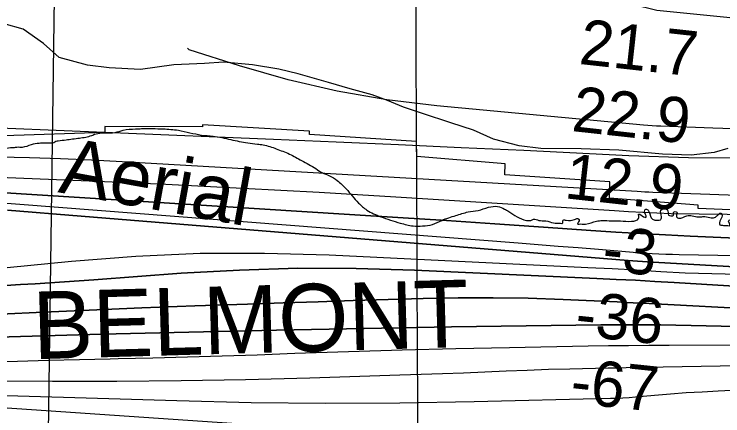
# Model space of a CAD drawing. Extents: x 3445503 to 3483459, y 540493 to 566012.
# Drawn here: x 3464845 to 3465896, y 552367 to 552961 of the extents above; entities that cross this region are included whole.
import ezdxf

# ---------------------------------------------------------------- set-up
doc = ezdxf.new("R2010")
doc.units = 0
for name, color, linetype in [('V-GRID-MAJR', 7, 'Continuous'), ('V-RIVR-EDGE', 7, 'Continuous'), ('V-RIVR-IDEN', 7, 'Continuous'), ('V-RIVR-RANG', 7, 'Continuous'), ('V-RRAP-RVMT', 7, 'Continuous'), ('V-RRAP-RVMT-IDEN', 7, 'Continuous'), ('V-SITE-VEGE', 7, 'Continuous'), ('V-TOPO-DPTH', 7, 'Continuous'), ('V-TOPO-MAJR', 7, 'Continuous'), ('V-TOPO-MINR', 7, 'Continuous'), ('V-TOPO-WATR', 7, 'Continuous'), ('V-WETL-SWMP', 7, 'Continuous')]:
    doc.layers.add(name, color=color, linetype=linetype)

msp = doc.modelspace()

# ---------------------------------------------------------------- linework, layer by layer
at = {"layer": 'V-GRID-MAJR'}
msp.add_spline([(3465476.1, 545965.8), (3465445.3, 552023.3), (3465414.4, 558084.3), (3465383.6, 564145.3), (3465383.6, 564148.7)], degree=3, dxfattribs=at)
at = {"layer": 'V-RIVR-EDGE'}
for points in [[(3463494.9, 552439.1), (3463509.1, 552439.4), (3463519.9, 552436.3), (3463530.7, 552438.3), (3463542.1, 552439.7), (3463560.6, 552438.9), (3463585.2, 552438.5), (3463603, 552437.5), (3463621.7, 552435.3), (3463646.1, 552434.9), (3463650.2, 552435.6), (3463656.1, 552435.2), (3463663.1, 552433.8), (3463667.3, 552435.2), (3463672.1, 552438.7), (3463676.3, 552438.7), (3463679.4, 552438.7), (3463687.4, 552439.3), (3463693.4, 552439), (3463700, 552439), (3463713.5, 552439.3), (3463725.7, 552441.7), (3463737.2, 552441.6), (3463742.4, 552441.6), (3463748.3, 552438.8), (3463754.9, 552437.4), (3463767, 552436), (3463792.1, 552435.2), (3463816.1, 552435.5), (3463830, 552435.5), (3463835.9, 552433.7), (3463840.7, 552431.3), (3463843.9, 552431.6), (3463851.9, 552435.4), (3463858.5, 552437.5), (3463863, 552437.2), (3463867.9, 552435.8), (3463871.3, 552434), (3463875.5, 552434), (3463881.8, 552434), (3463892.9, 552438.8), (3463898.8, 552438.8), (3463910.3, 552437.7), (3463930.4, 552441.2), (3463957.6, 552443.9), (3463962.1, 552443.5), (3463964.5, 552439.7), (3463967.3, 552440.4), (3463969, 552443.2), (3463972.2, 552444.5), (3463980.2, 552445.9), (3463985, 552445.9), (3463991.3, 552445.5), (3463995.1, 552444.5), (3463999.3, 552444.8), (3464004.5, 552447.2), (3464011.5, 552447.2), (3464016, 552447.6), (3464034.4, 552449.6), (3464046.2, 552453), (3464057, 552454.4), (3464062.2, 552454), (3464070.6, 552453), (3464076.8, 552453.7), (3464082, 552457.1), (3464085.5, 552456.8), (3464090.4, 552456.4), (3464092.5, 552450.5), (3464093.8, 552449.1), (3464095.9, 552449.1), (3464096.6, 552450.8), (3464097.3, 552454), (3464101.2, 552454.6), (3464103.6, 552454.3), (3464103.6, 552450.1), (3464105.7, 552449.4), (3464117.1, 552451.1), (3464127.6, 552455.3), (3464138.4, 552461.5), (3464157.2, 552468.1), (3464159.3, 552469.4), (3464159.6, 552472.9), (3464163.1, 552475.7), (3464167.3, 552475.7), (3464170.4, 552477.8), (3464173.2, 552483), (3464177.7, 552483), (3464181.9, 552483.6), (3464187.5, 552491.3), (3464191.6, 552492.7), (3464213.9, 552502.7), (3464241.8, 552519.3), (3464260.6, 552535.9), (3464282.2, 552544.9), (3464301, 552559.5), (3464326.4, 552576.8), (3464355.6, 552599), (3464394.6, 552624.6), (3464418, 552636.7), (3464439.5, 552647.4), (3464444.4, 552648.8), (3464446.5, 552650.6), (3464453.1, 552650.2), (3464457.3, 552650.5), (3464463.9, 552650.9), (3464472.9, 552654.3), (3464482, 552658.5), (3464499.4, 552665.7), (3464540.8, 552675.3), (3464563, 552681.2), (3464578.7, 552687.8), (3464587, 552690.2), (3464602.3, 552692.2), (3464627.7, 552698.8), (3464651, 552705), (3464658, 552707.7), (3464675.4, 552714.3), (3464689.7, 552720.9), (3464699.1, 552722.2), (3464715.1, 552727.1), (3464730.4, 552734.3), (3464744.6, 552738.5), (3464763.4, 552743.6), (3464800.3, 552749.4), (3464814.9, 552754.3), (3464839.9, 552763.9), (3464844.5, 552763.9), (3464849.3, 552764.6), (3464857.7, 552764.6), (3464870.9, 552768.4), (3464882, 552770.4), (3464891.4, 552770.8), (3464900.5, 552770.8), (3464903.9, 552771.4), (3464907.1, 552773.2), (3464910.5, 552773.9), (3464922, 552775.2), (3464941.8, 552777.9), (3464960.3, 552781.7), (3464966.5, 552784.1), (3464977.7, 552785.5), (3464995, 552786.2), (3465006.9, 552789.6), (3465025, 552791.3), (3465034, 552791.8)], [(3465034, 552791.8), (3465066, 552791.5), (3465088.6, 552789.4), (3465123, 552782.4), (3465140, 552780.6), (3465166.4, 552775.7), (3465191.4, 552770.7), (3465205.7, 552769), (3465214.4, 552767.9), (3465233.8, 552761.9), (3465253.3, 552754.2), (3465271.3, 552744.5), (3465292.5, 552732.6), (3465301.5, 552726.7), (3465312.6, 552722.1), (3465324.1, 552714.8), (3465337.3, 552702.6), (3465355.6, 552681.7), (3465368.1, 552671.2), (3465388.6, 552661.4), (3465417.4, 552652), (3465436.9, 552647.8), (3465450.5, 552647.7), (3465465.4, 552650.1), (3465479, 552656), (3465499.9, 552663.2), (3465518.3, 552668.4), (3465532.9, 552670.8), (3465548.6, 552675.3), (3465561.8, 552676.6), (3465572.2, 552672.8), (3465578.4, 552669.3)], [(3465578.4, 552669.3), (3465604.5, 552656), (3465611.1, 552656), (3465615.3, 552657.7), (3465622.9, 552656), (3465633.3, 552655.3), (3465644.8, 552652.1), (3465654.9, 552651.7), (3465658.7, 552652.1), (3465658.7, 552654.5), (3465659.1, 552656.2), (3465663.6, 552656.2), (3465675.7, 552657.2), (3465682.3, 552657.9), (3465682.7, 552657.2), (3465682.7, 552655.1), (3465680.6, 552650.6), (3465683, 552650.6), (3465687.2, 552650.6), (3465692.4, 552650.6), (3465708.4, 552654.7), (3465717.1, 552655.8), (3465731, 552655.4), (3465744.2, 552655.3), (3465760.6, 552654.6), (3465771, 552658.7), (3465771.3, 552661.2), (3465771.4, 552665.4), (3465772.7, 552665), (3465780.4, 552660.5), (3465782.1, 552660.5), (3465782.1, 552662.5), (3465780.1, 552670.9), (3465781.8, 552672.6), (3465783.5, 552672.3), (3465785.3, 552670.9), (3465789.8, 552659.7), (3465793.9, 552656.6), (3465799.5, 552656.2), (3465803.3, 552656.9), (3465804.4, 552658.3), (3465805.1, 552661.4), (3465803.7, 552671.2), (3465813.8, 552671.5), (3465815.5, 552663.9), (3465818.6, 552662.8), (3465822.8, 552663.5), (3465822.8, 552667.7), (3465825.3, 552669), (3465827.7, 552668), (3465827, 552663.1), (3465827.3, 552661), (3465830.1, 552659.3), (3465842.6, 552662.7), (3465850.6, 552662.7), (3465859.6, 552661), (3465866.3, 552661.6), (3465876.7, 552660.2), (3465883.6, 552660.2), (3465886.1, 552661.6), (3465889.9, 552665.4), (3465892.7, 552666.8), (3465894.4, 552665), (3465894.4, 552660.9), (3465890.9, 552652.2), (3465891.3, 552649.4), (3465895.1, 552648.7), (3465901, 552648.3), (3465903.4, 552648.3), (3465906.2, 552648.3), (3465906.2, 552650.1), (3465904.5, 552655.6), (3465906.6, 552656.7), (3465909, 552655.3), (3465913.5, 552647.3), (3465917.3, 552647.6), (3465917.7, 552650), (3465913.5, 552662.6), (3465913.9, 552664.3), (3465919.8, 552664.3), (3465924.7, 552660.8), (3465929.9, 552660.8), (3465932.3, 552662.2), (3465933.4, 552664.3), (3465931.6, 552673.3), (3465933.7, 552675), (3465937.6, 552676.1), (3465939.6, 552674.3), (3465940.7, 552672.2), (3465938.9, 552662.2), (3465937.5, 552656.9), (3465938.9, 552651.4), (3465942.7, 552651), (3465947.6, 552654.5), (3465950.4, 552654.8), (3465956.6, 552654.5), (3465963.2, 552652.4), (3465966.7, 552650.6), (3465969.5, 552654.8), (3465969.5, 552659.3), (3465963.6, 552665.9), (3465963.6, 552668), (3465966.4, 552668.7), (3465969.2, 552669), (3465977.9, 552666.2), (3465979.6, 552664.1), (3465984.8, 552664.1), (3465999.4, 552663.4), (3466006.4, 552662.7), (3466009.5, 552658.9), (3466010.2, 552657.1), (3466010.1, 552652.2), (3466013.6, 552650.8), (3466016.4, 552651.2), (3466023.4, 552658.5), (3466027.2, 552660.9), (3466036.9, 552660.9), (3466048.1, 552661.5), (3466049.5, 552660.5), (3466048.7, 552657), (3466043.5, 552647.3), (3466046.6, 552644.9), (3466049.8, 552644.5), (3466059.5, 552644.1), (3466084.5, 552641.3), (3466105.7, 552637.8), (3466125.9, 552636), (3466145, 552637), (3466178, 552632.4), (3466201.3, 552631.3), (3466209.3, 552631.2), (3466222.5, 552630.2), (3466246.8, 552628.4), (3466283, 552624.1), (3466309.4, 552622)]]:
    msp.add_spline(points, degree=3, dxfattribs=at)
at = {"layer": 'V-RIVR-RANG'}
msp.add_line((3464910.8, 553442.2), (3464890.5, 551962.4), dxfattribs=at)
at = {"layer": 'V-RRAP-RVMT'}
msp.add_lwpolyline([(3465990.3, 552668), (3465859.1, 552673.6), (3465859.3, 552678.4), (3465727.8, 552688.7), (3465728.5, 552713.2), (3465572.4, 552723.3), (3465572.9, 552739.8), (3465441.9, 552750.6), (3465441.5, 552772.7), (3465283, 552783.2), (3465282.9, 552788.1), (3465124.6, 552797.4), (3465124.4, 552794.5), (3464979.5, 552795), (3464979.4, 552786.3), (3464829.9, 552781)], dxfattribs=at)
at = {"layer": 'V-SITE-VEGE'}
msp.add_lwpolyline([(3465903.4, 552762.2), (3465882.9, 552756.6), (3465848.9, 552752.6), (3465806.2, 552754.1), (3465741.8, 552759.8), (3465685.6, 552762), (3465625.9, 552762.2), (3465593.9, 552766.5), (3465556, 552776.2), (3465526.3, 552789.6), (3465492.6, 552800.2), (3465450.3, 552814.3), (3465422.2, 552823.7), (3465398.9, 552833.5), (3465375.9, 552841.7), (3465343.1, 552850.7), (3465311, 552860.1), (3465266.3, 552873), (3465237.5, 552880), (3465198.7, 552886.3), (3465155.6, 552890.5), (3465127.2, 552888.4), (3465082.1, 552886.3), (3465032.3, 552879.4), (3464986.1, 552881.7), (3464953.7, 552885.9), (3464912.1, 552897.3), (3464888.4, 552917.8), (3464858.7, 552939), (3464830.2, 552946.8)], dxfattribs=at)
at = {"layer": 'V-TOPO-DPTH'}
for points in [[(3467583.7, 552887.6), (3466662.5, 552710.1), (3466658.9, 552708.7), (3466637.7, 552701.9), (3466626.6, 552698.9), (3466615.5, 552696.6), (3465985.9, 552691.8), (3465944.8, 552692.2), (3465903.7, 552693.2), (3465862.6, 552694.6), (3465791.9, 552697.4), (3465786.2, 552697.6), (3465780.4, 552697.9), (3465774.7, 552698.2), (3465768.9, 552698.5), (3465005.4, 552742.8), (3464959.6, 552745.1), (3464913.7, 552747.1), (3464867.9, 552748.5), (3464822, 552749.5), (3464803.7, 552749.8), (3464767, 552750), (3464730.2, 552749.6), (3463661.5, 552511.6)], [(3466074.4, 552622.6), (3465847.4, 552632.7), (3465810.6, 552634.5), (3465773.8, 552636.4), (3465737, 552638.6), (3465700.3, 552641), (3465629.9, 552645.9), (3465557.9, 552650.8), (3465486, 552655.6), (3465414, 552660.2), (3465342.1, 552664.8), (3464753.2, 552701.6)], [(3464753.2, 552701.6), (3465342.1, 552664.8), (3465414, 552660.2), (3465486, 552655.6), (3465557.9, 552650.8), (3465629.9, 552645.9), (3465700.3, 552641), (3465737, 552638.6), (3465773.8, 552636.4), (3465810.6, 552634.5), (3465847.4, 552632.7), (3466074.4, 552622.6)], [(3467567.8, 552676.6), (3466631.4, 552480.1), (3466611.8, 552480.2), (3466592.3, 552480.4), (3466572.7, 552480.7), (3466553.1, 552481.2), (3465893.3, 552499.4), (3465871, 552500), (3465848.7, 552500.5), (3465826.3, 552500.9), (3465804, 552501.2), (3465781.7, 552501.4), (3465759.4, 552501.4), (3465737.1, 552501.3), (3465714.8, 552501.1), (3465493.7, 552498.1), (3465363.9, 552496), (3465234.1, 552493.6), (3465104.3, 552490.6), (3464974.6, 552487.3), (3464717.3, 552480.2)], [(3464717.3, 552480.2), (3464974.6, 552487.3), (3465104.3, 552490.6), (3465234.1, 552493.6), (3465363.9, 552496), (3465493.7, 552498.1), (3465714.8, 552501.1), (3465737.1, 552501.3), (3465759.4, 552501.4), (3465781.7, 552501.4), (3465804, 552501.2), (3465826.3, 552500.9), (3465848.7, 552500.5), (3465871, 552500), (3465893.3, 552499.4), (3466553.1, 552481.2), (3466572.7, 552480.7), (3466592.3, 552480.4), (3466611.8, 552480.2), (3466631.4, 552480.1), (3467567.8, 552676.6)], [(3464835.3, 552670.9), (3464871.6, 552668.1), (3464907.9, 552665.2), (3464944.3, 552662.3), (3465755.3, 552596.8), (3465762.4, 552596.3), (3465769.5, 552595.7), (3465776.6, 552595.3), (3465783.7, 552594.8), (3465913.4, 552587), (3465985.4, 552583.2), (3466057.4, 552580.2), (3466129.4, 552578.3), (3466557.8, 552574.3), (3466580.1, 552574.6), (3466602.4, 552575.6), (3466624.6, 552577.5), (3466646.8, 552580.1), (3466728.9, 552591.4)], [(3464835.3, 552670.9), (3464871.6, 552668.1), (3464907.9, 552665.2), (3464944.3, 552662.3), (3465755.3, 552596.8), (3465762.4, 552596.3), (3465769.5, 552595.7), (3465776.6, 552595.3), (3465783.7, 552594.8), (3465913.4, 552587), (3465985.4, 552583.2), (3466057.4, 552580.2), (3466129.4, 552578.3), (3466557.8, 552574.3), (3466580.1, 552574.6), (3466602.4, 552575.6), (3466624.6, 552577.5), (3466646.8, 552580.1), (3466728.9, 552591.4)], [(3466561, 552519.1), (3465823.6, 552563.9), (3465795, 552565.6), (3465766.4, 552567.2), (3465737.8, 552568.6), (3465709.2, 552570), (3465438.8, 552582.4), (3465352.2, 552584.8), (3465265.7, 552585.2), (3465179.2, 552582.4), (3465092.7, 552577.6), (3464963.3, 552568.1), (3464941.6, 552566.5), (3464919.8, 552565), (3464898.1, 552563.6), (3464876.3, 552562.2), (3464854.5, 552560.9), (3464832.7, 552559.5)], [(3464832.7, 552559.5), (3464854.5, 552560.9), (3464876.3, 552562.2), (3464898.1, 552563.6), (3464919.8, 552565), (3464941.6, 552566.5), (3464963.3, 552568.1), (3465092.7, 552577.6), (3465179.2, 552582.4), (3465265.7, 552585.2), (3465352.2, 552584.8), (3465438.8, 552582.4), (3465709.2, 552570), (3465737.8, 552568.6), (3465766.4, 552567.2), (3465795, 552565.6), (3465823.6, 552563.9), (3466561, 552519.1)], [(3465953.3, 552524.2), (3465786.6, 552532.8), (3465774.7, 552533.4), (3465762.9, 552534), (3465751, 552534.5), (3465739.1, 552535.1), (3465659, 552538.8), (3465607.1, 552540.6), (3465555.3, 552541.5), (3465503.4, 552541.3), (3465451.5, 552540.3), (3465399.6, 552538.7), (3465347.8, 552537.1), (3465295.9, 552535.4), (3465244, 552533.7), (3465191.2, 552532), (3465112.9, 552529.3), (3465034.6, 552526.3), (3464956.3, 552523), (3464878, 552519.5), (3464751, 552513.6)], [(3464751, 552513.6), (3464878, 552519.5), (3464956.3, 552523), (3465034.6, 552526.3), (3465112.9, 552529.3), (3465191.2, 552532), (3465244, 552533.7), (3465295.9, 552535.4), (3465347.8, 552537.1), (3465399.6, 552538.7), (3465451.5, 552540.3), (3465503.4, 552541.3), (3465555.3, 552541.5), (3465607.1, 552540.6), (3465659, 552538.8), (3465739.1, 552535.1), (3465751, 552534.5), (3465762.9, 552534), (3465774.7, 552533.4), (3465786.6, 552532.8), (3465953.3, 552524.2)]]:
    msp.add_lwpolyline(points, dxfattribs=at)
at = {"layer": 'V-TOPO-MAJR'}
msp.add_lwpolyline([(3465933.4, 552471.2), (3465816.1, 552470.8), (3465786.1, 552470.7), (3465756.1, 552470.4), (3465726.1, 552470), (3465696.1, 552469.5), (3465579.4, 552467.3), (3465499.8, 552465.6), (3465420.3, 552463.7), (3465340.7, 552461.3), (3465261.2, 552458.6), (3465205.2, 552456.6), (3465153.6, 552454.8), (3465102.1, 552453.2), (3465050.6, 552451.9), (3464999.1, 552450.7), (3464987.6, 552450.4), (3464941.8, 552449.4), (3464896, 552448.3), (3464850.3, 552447.2), (3464804.5, 552446)], dxfattribs=at)
at = {"layer": 'V-TOPO-MINR'}
for points in [[(3465925.7, 552791.1), (3465880.8, 552792.4), (3465803.9, 552795.3), (3465797.4, 552795.6), (3465790.9, 552795.9), (3465784.4, 552796.4), (3465778, 552797), (3465471.8, 552825.4), (3465397.5, 552834.7), (3465323.9, 552847.2), (3465251.2, 552864.3), (3465179.1, 552884.7), (3465104.7, 552908.3), (3465102.2, 552911)], [(3467569.8, 552904.6), (3466621, 552756.7), (3466592.6, 552750), (3466563.8, 552744.8), (3465844.7, 552748.8), (3465815.4, 552749.7), (3465786.1, 552750.6), (3465756.7, 552751.8), (3465727.4, 552753.1), (3465600.6, 552759.3), (3465507.9, 552763.6), (3465415.2, 552767.9), (3465322.4, 552771.9), (3465229.7, 552775.8), (3464751.5, 552795.4), (3464742.1, 552795.7), (3464732.7, 552795.9), (3464723.4, 552795.9), (3464714, 552795.8), (3463631.2, 552527.4)], [(3467583.7, 552887.6), (3466662.5, 552710.1), (3466658.9, 552708.7), (3466637.7, 552701.9), (3466626.6, 552698.9), (3466615.5, 552696.6), (3465985.9, 552691.8), (3465944.8, 552692.2), (3465903.7, 552693.2), (3465862.6, 552694.6), (3465791.9, 552697.4), (3465786.2, 552697.6), (3465780.4, 552697.9), (3465774.7, 552698.2), (3465768.9, 552698.5), (3465005.4, 552742.8), (3464959.6, 552745.1), (3464913.7, 552747.1), (3464867.9, 552748.5), (3464822, 552749.5), (3464803.7, 552749.8), (3464767, 552750), (3464730.2, 552749.6), (3463661.5, 552511.6)], [(3467597.7, 552870.5), (3466638.4, 552665.1), (3466609.9, 552656.4), (3465819.2, 552665.5), (3465798.2, 552666.5), (3465777.2, 552667.6), (3465756.2, 552668.8), (3465735.2, 552670), (3465411, 552690.3), (3465297.3, 552697.1), (3465183.7, 552703.3), (3465069.9, 552708.9), (3464956.2, 552713.9), (3464774.4, 552721.4), (3464751.5, 552722.1), (3464728.7, 552722.4), (3464705.8, 552722.2), (3463925.4, 552529), (3463898.6, 552523), (3463871.8, 552517.5), (3463697.1, 552484.3)], [(3467559, 552801), (3466700.3, 552604.9), (3466695.1, 552603.4), (3466689.8, 552602.3), (3466684.5, 552601.5), (3466631.2, 552594.9), (3466617.8, 552593.6), (3466604.4, 552592.6), (3466591, 552592.2), (3466577.6, 552592.1), (3465831.3, 552605.1), (3465821.2, 552605.3), (3465811.1, 552605.6), (3465801, 552606), (3465790.9, 552606.6), (3465772.9, 552607.6), (3465769.7, 552607.8), (3465768.7, 552607.9), (3465711.3, 552612.6), (3465681.5, 552615.1), (3465651.8, 552617.5), (3465622.1, 552619.8), (3465592.3, 552622.2), (3464738.6, 552688.5)], [(3467567.8, 552676.6), (3466631.4, 552480.1), (3466611.8, 552480.2), (3466592.3, 552480.4), (3466572.7, 552480.7), (3466553.1, 552481.2), (3465893.3, 552499.4), (3465871, 552500), (3465848.7, 552500.5), (3465826.3, 552500.9), (3465804, 552501.2), (3465781.7, 552501.4), (3465759.4, 552501.4), (3465737.1, 552501.3), (3465714.8, 552501.1), (3465493.7, 552498.1), (3465363.9, 552496), (3465234.1, 552493.6), (3465104.3, 552490.6), (3464974.6, 552487.3), (3464717.3, 552480.2)], [(3466728.9, 552591.4), (3466646.8, 552580.1), (3466624.6, 552577.5), (3466602.4, 552575.6), (3466580.1, 552574.6), (3466557.8, 552574.3), (3466129.4, 552578.3), (3466057.4, 552580.2), (3465985.4, 552583.2), (3465913.4, 552587), (3465783.7, 552594.8), (3465776.6, 552595.3), (3465769.5, 552595.7), (3465762.4, 552596.3), (3465755.3, 552596.8), (3464944.3, 552662.3), (3464907.9, 552665.2), (3464871.6, 552668.1), (3464835.3, 552670.9)], [(3466773.3, 552580.8), (3466666.4, 552562.7), (3466633.2, 552557.9), (3465840.2, 552577.9), (3465804.1, 552580), (3465768, 552582.1), (3465731.9, 552584), (3465695.8, 552585.8), (3465312, 552604.5), (3465216.4, 552607), (3465121, 552606.8), (3465025.6, 552602.4), (3464930.3, 552595.1), (3464743.7, 552576.9)], [(3466561, 552519.1), (3465823.6, 552563.9), (3465795, 552565.6), (3465766.4, 552567.2), (3465737.8, 552568.6), (3465709.2, 552570), (3465438.8, 552582.4), (3465352.2, 552584.8), (3465265.7, 552585.2), (3465179.2, 552582.4), (3465092.7, 552577.6), (3464963.3, 552568.1), (3464941.6, 552566.5), (3464919.8, 552565), (3464898.1, 552563.6), (3464876.3, 552562.2), (3464854.5, 552560.9), (3464832.7, 552559.5)], [(3465953.3, 552524.2), (3465786.6, 552532.8), (3465774.7, 552533.4), (3465762.9, 552534), (3465751, 552534.5), (3465739.1, 552535.1), (3465659, 552538.8), (3465607.1, 552540.6), (3465555.3, 552541.5), (3465503.4, 552541.3), (3465451.5, 552540.3), (3465399.6, 552538.7), (3465347.8, 552537.1), (3465295.9, 552535.4), (3465244, 552533.7), (3465191.2, 552532), (3465112.9, 552529.3), (3465034.6, 552526.3), (3464956.3, 552523), (3464878, 552519.5), (3464751, 552513.6)], [(3467482.8, 552460.2), (3466625, 552365.1), (3466602.4, 552365), (3466579.7, 552364.9), (3466557.1, 552364.6), (3466534.5, 552364.2), (3466407.1, 552361.4), (3466320.9, 552358.7), (3466234.7, 552355.1), (3466148.5, 552350), (3466062.5, 552343.8), (3465766, 552320.1), (3465752.9, 552319.3), (3465739.7, 552318.8), (3465726.6, 552318.8), (3465713.4, 552319), (3465700.2, 552319.5), (3465687.1, 552320.2), (3465673.9, 552320.9), (3465660.8, 552321.8), (3464718.3, 552386)], [(3466201.5, 552445.4), (3465779.4, 552438.1), (3465766, 552437.9), (3465752.5, 552437.6), (3465739.1, 552437.3), (3465725.7, 552437), (3465668.8, 552435.7), (3465637.3, 552434.9), (3465605.8, 552433.9), (3465574.4, 552432.7), (3465542.9, 552431.3), (3465511.5, 552429.9), (3465480, 552428.6), (3465448.5, 552427.5), (3465417.1, 552426.5), (3465283.4, 552422.4), (3465188.1, 552419.9), (3465092.8, 552418.2), (3464997.5, 552417.4), (3464902.2, 552417.3), (3464751.6, 552417.9)], [(3465987.8, 552407.9), (3465888.7, 552403.1), (3465865.2, 552401.8), (3465841.7, 552400.4), (3465818.2, 552398.6), (3465794.7, 552396.7), (3465766.1, 552394.2), (3465756.9, 552393.4), (3465747.7, 552392.8), (3465738.5, 552392.4), (3465729.2, 552392.1), (3465527.2, 552387.2), (3465417, 552385.4), (3465306.7, 552384.8), (3465196.5, 552386), (3465086.2, 552388.5), (3464732.6, 552399.3)]]:
    msp.add_lwpolyline(points, dxfattribs=at)
at = {"layer": 'V-TOPO-WATR'}
msp.add_lwpolyline([(3466074.4, 552622.6), (3465847.4, 552632.7), (3465810.6, 552634.5), (3465773.8, 552636.4), (3465737, 552638.6), (3465700.3, 552641), (3465629.9, 552645.9), (3465557.9, 552650.8), (3465486, 552655.6), (3465414, 552660.2), (3465342.1, 552664.8), (3464753.2, 552701.6)], dxfattribs=at)
at = {"layer": 'V-WETL-SWMP'}
msp.add_lwpolyline([(3466742, 552896.5), (3466622.7, 552901.9), (3466546.7, 552907.3), (3466476.2, 552896.5), (3466340.6, 552847.6), (3466280.9, 552809.7), (3466199.5, 552804.2), (3466123.6, 552825.9), (3466058.5, 552880.2), (3466020.5, 552912.7), (3465906.6, 552956.1), (3465798.1, 552967), (3465689.6, 552994.1), (3465646.2, 553005), (3465521.4, 553037.5), (3465416.9, 553014.2), (3465354.5, 552994.3), (3465319, 552993), (3465276.3, 552996.4), (3465240.7, 553007.8), (3465203.8, 553027.4), (3465146.4, 553060.8), (3465105.3, 553074.2)], dxfattribs=at)

# ---------------------------------------------------------------- texts
at = {"layer": 'V-RIVR-IDEN'}
msp.add_text('Aerial ', height=83, rotation=349.7615, dxfattribs=at).set_placement((3464909, 552697.8))
at = {"layer": 'V-RIVR-RANG'}
for s, rotation, p in [('21.7', 353.7383, (3465681.3, 552887.8)), ('22.9', 353.7383, (3465670.4, 552788.4)), ('12.9', 353.7383, (3465659.7, 552688.9)), ('-3', 354.0256, (3465715.3, 552582)), ('-36', 354.0256, (3465675.3, 552485.6)), ('-67', 354.0256, (3465668, 552385.8))]:
    msp.add_text(s, height=67, rotation=rotation, dxfattribs=at).set_placement(p)
at = {"layer": 'V-RRAP-RVMT-IDEN'}
msp.add_text('BELMONT', height=100, rotation=1.6178, dxfattribs=at).set_placement((3464874, 552450.3))

doc.saveas('drawing.dxf')
